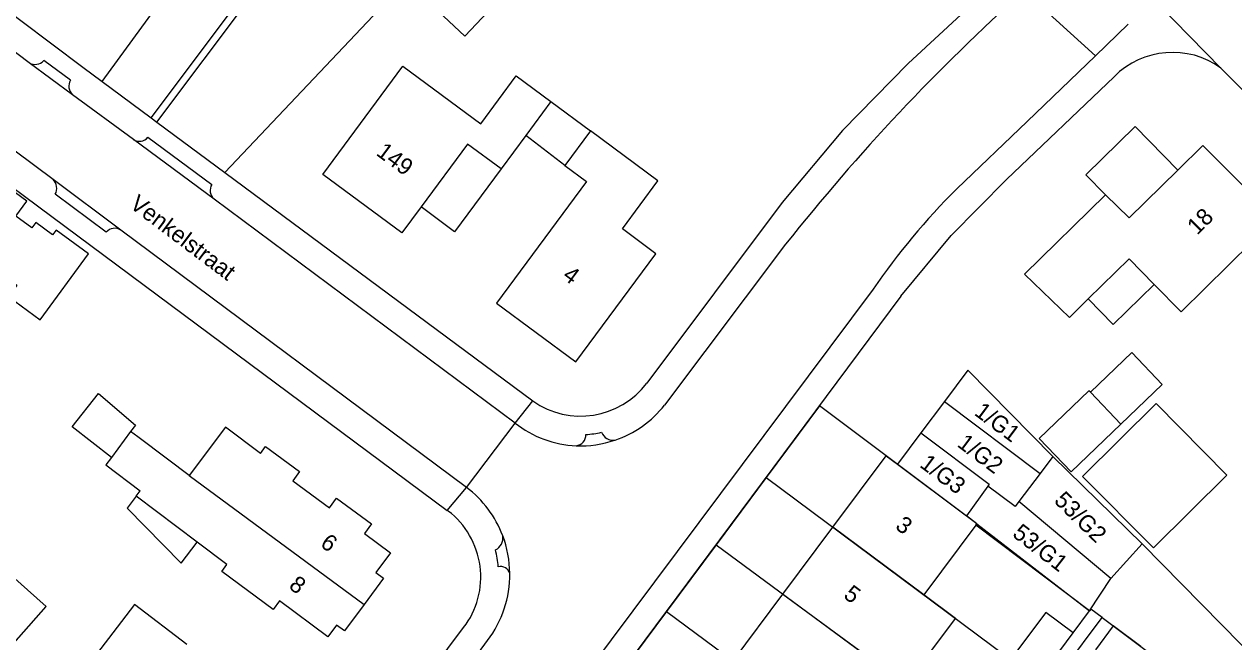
# Model space of a CAD drawing. Extents: x 194485 to 197793, y 468269 to 470822.
# Drawn here: x 195913.7 to 196000.9, y 470081.5 to 470126.1 of the extents above; entities that cross this region are included whole.
import ezdxf

# ---------------------------------------------------------------- set-up
doc = ezdxf.new("R2010")
doc.units = 0
for name, color, linetype in [('BGT grensvlak gebouwinstallatie plus 1', 7, 'Continuous'), ('BGT grensvlak overig bouwwerk uitbreiding populatie', 7, 'Continuous'), ('BGT grensvlak pand op maaiveld', 7, 'Continuous'), ('BGT grensvlak pand op maaiveld LR', 7, 'Continuous'), ('BGT grensvlak wegdeel', 7, 'Continuous'), ('BGT tekst huisnummerreeks', 7, 'Continuous'), ('BGT tekst openbare ruimte label weg', 7, 'Continuous'), ('GEM grensvlak WOZ_BRK percelen', 7, 'Continuous')]:
    doc.layers.add(name, color=color, linetype=linetype)

msp = doc.modelspace()

# ---------------------------------------------------------------- linework, layer by layer
at = {"layer": 'BGT grensvlak gebouwinstallatie plus 1'}
for p, q in [((195951.678, 470120.482), (195954.53, 470118.367)), ((195952.684, 470115.884), (195949.865, 470118.035)), ((195917.152, 470097.031), (195919.055, 470099.432)), ((195919.055, 470099.432), (195921.728, 470097.151)), ((195919.99, 470094.842), (195917.152, 470097.031)), ((195921.728, 470097.151), (195921.366, 470096.692)), ((195921.774, 470092.041), (195921.123, 470091.183)), ((195921.123, 470091.183), (195925.026, 470087.226)), ((195925.026, 470087.226), (195926.165, 470088.73))]:
    msp.add_line(p, q, dxfattribs=at)
for points in [[(195996.887, 470115.546), (195993.809, 470118.679), (195990.266, 470115.198), (195991.669, 470113.77)], [(195948.085, 470115.634), (195944.727, 470111.103), (195942.322, 470112.884)], [(195990.436, 470106.262), (195992.238, 470104.422), (195995.186, 470107.308)], [(195990.586, 470099.535), (195990.482, 470099.643), (195986.897, 470096.203), (195989.204, 470093.799), (195992.789, 470097.239)], [(195994.217, 470081.207), (195992.24, 470082.688), (195990.956, 470080.974)]]:
    msp.add_lwpolyline(points, dxfattribs=at)
at = {"layer": 'BGT grensvlak overig bouwwerk uitbreiding populatie'}
for p, q in [((195990.586, 470099.535), (195993.565, 470102.393)), ((195993.565, 470102.393), (195995.768, 470100.097)), ((195992.789, 470097.239), (195990.586, 470099.535)), ((195995.768, 470100.097), (195992.789, 470097.239))]:
    msp.add_line(p, q, dxfattribs=at)
at = {"layer": 'BGT grensvlak pand op maaiveld'}
for p, q in [((195951.678, 470120.482), (195949.865, 470118.035)), ((195949.865, 470118.035), (195948.085, 470115.634)), ((195954.53, 470118.367), (195952.684, 470115.884)), ((195942.322, 470112.884), (195940.94, 470111.014)), ((195980.056, 470098.864), (195978.365, 470096.605)), ((195921.366, 470096.692), (195919.99, 470094.842)), ((195978.365, 470096.605), (195976.671, 470094.342)), ((195925.595, 470093.539), (195924.034, 470094.708)), ((195994.327, 470088.603), (195987.878, 470094.911)), ((195921.774, 470092.041), (195922.062, 470092.421)), ((195926.165, 470088.73), (195921.774, 470092.041)), ((195982.403, 470090.05), (195978.575, 470084.934)), ((195982.403, 470090.05), (195990.528, 470083.771)), ((195968.416, 470084.985), (195972.021, 470089.8)), ((195992.069, 470086.118), (195994.327, 470088.603)), ((195990.528, 470083.771), (195992.069, 470086.118)), ((195964.819, 470080.18), (195968.416, 470084.985)), ((195986.945, 470078.985), (195989.341, 470082.185))]:
    msp.add_line(p, q, dxfattribs=at)
for points in [[(195952.299, 470140.137), (195956.145, 470136.508), (195945.474, 470125.199), (195941.628, 470128.828), (195952.299, 470140.137)], [(195940.94, 470111.014), (195935.233, 470115.233), (195941.007, 470123.04), (195946.63, 470118.883), (195949.184, 470122.327), (195951.678, 470120.482)], [(195959.246, 470109.509), (195956.839, 470111.3), (195959.396, 470114.757), (195954.53, 470118.367)], [(195948.085, 470115.634), (195945.675, 470117.419), (195942.322, 470112.884)], [(195996.887, 470115.546), (195998.698, 470117.325), (196003.959, 470112.052)], [(195952.684, 470115.884), (195954.243, 470114.715), (195947.759, 470105.943), (195953.466, 470101.725), (195959.246, 470109.509)], [(195991.669, 470113.77), (195993.393, 470112.114), (195996.887, 470115.546)], [(195913.091, 470112.234), (195913.874, 470113.3), (195912.247, 470114.494), (195909.12, 470110.233), (195913.173, 470107.259), (195912.563, 470106.427), (195914.841, 470104.755), (195918.324, 470109.501), (195915.992, 470111.212), (195915.741, 470110.87), (195914.527, 470111.761), (195914.25, 470111.383), (195913.091, 470112.234)], [(195990.436, 470106.262), (195989.075, 470104.93), (195985.83, 470108.038), (195991.669, 470113.77)], [(196003.959, 470112.052), (195997.14, 470105.332), (195995.186, 470107.308)], [(195995.186, 470107.308), (195993.375, 470109.14), (195990.436, 470106.262)], [(195987.878, 470094.911), (195981.752, 470101.13), (195980.056, 470098.864)], [(195990.029, 470093.471), (195995.335, 470098.715), (196000.433, 470093.556), (195995.127, 470088.312), (195990.029, 470093.471)], [(195930.732, 470095.119), (195928.2, 470097.016), (195925.595, 470093.539)], [(195924.034, 470094.708), (195921.892, 470096.32), (195921.366, 470096.692)], [(195930.732, 470095.119), (195931.104, 470095.622), (195933.558, 470093.831), (195933.057, 470093.145), (195935.707, 470091.212), (195936.208, 470091.898), (195938.737, 470090.053), (195938.227, 470089.355), (195940.122, 470087.966), (195939.063, 470086.549), (195939.608, 470086.142), (195938.202, 470084.236)], [(195919.99, 470094.842), (195919.588, 470094.302), (195922.062, 470092.421)], [(195972.021, 470089.8), (195975.87, 470094.942), (195976.671, 470094.342)], [(195911.666, 470080.034), (195915.275, 470084.088), (195908.29, 470090.306), (195904.681, 470086.252), (195907.911, 470083.376)], [(195938.202, 470084.236), (195936.796, 470082.331), (195936.227, 470082.756), (195935.591, 470081.905), (195932.098, 470084.492), (195931.64, 470083.874), (195927.944, 470086.612), (195928.313, 470087.11), (195926.165, 470088.73)], [(195977.275, 470078.438), (195980.857, 470083.227), (195978.575, 470084.934)], [(195925.424, 470081.342), (195921.655, 470084.231), (195917.667, 470079.029), (195921.437, 470076.139)], [(195989.341, 470082.185), (195987.364, 470083.665), (195984.968, 470080.465)]]:
    msp.add_lwpolyline(points, dxfattribs=at)
at = {"layer": 'BGT grensvlak pand op maaiveld LR'}
for p, q in [((195980.056, 470098.864), (195986.962, 470093.689)), ((195976.671, 470094.342), (195981.643, 470090.619)), ((195987.878, 470094.911), (195986.962, 470093.689)), ((195925.595, 470093.539), (195938.202, 470084.236)), ((195986.962, 470093.689), (195985.435, 470091.651)), ((195983.194, 470092.767), (195981.643, 470090.619)), ((195992.069, 470086.118), (195985.435, 470091.651)), ((195982.403, 470090.05), (195981.643, 470090.619)), ((195978.575, 470084.934), (195972.021, 470089.8)), ((195968.416, 470084.985), (195974.993, 470080.145))]:
    msp.add_line(p, q, dxfattribs=at)
for points in [[(195978.365, 470096.605), (195983.297, 470092.909), (195983.194, 470092.767)], [(195985.435, 470091.651), (195985.163, 470091.288), (195983.194, 470092.767)]]:
    msp.add_lwpolyline(points, dxfattribs=at)
at = {"layer": 'BGT grensvlak wegdeel'}
for p, q in [((195914.061, 470123.272), (195896.886, 470136.12)), ((195919.326, 470121.921), (195929.539, 470135.938)), ((195922.841, 470119.315), (195933.236, 470133.163)), ((195923.267, 470118.999), (195933.66, 470132.845)), ((195985.799, 470128.459), (195990.95, 470123.783)), ((195995.505, 470127.469), (196000, 470122.9)), ((195993.31, 470126.056), (195990.95, 470123.783)), ((195917.182, 470120.974), (195914.061, 470123.272)), ((195917.023, 470122.023), (195915.11, 470123.431)), ((195917.914, 470122.968), (195919.326, 470121.921)), ((195919.326, 470121.921), (195922.841, 470119.315)), ((195921.565, 470117.747), (195917.182, 470120.974)), ((195922.841, 470119.315), (195923.267, 470118.999)), ((195923.267, 470118.999), (195928.154, 470115.376)), ((195922.613, 470117.907), (195927.23, 470114.507)), ((195927.389, 470113.459), (195921.565, 470117.747)), ((195915.776, 470114.854), (195913.031, 470116.896)), ((195928.154, 470115.376), (195950.374, 470098.902)), ((195911.815, 470115.058), (195944.208, 470091.017)), ((195920.659, 470111.223), (195915.776, 470114.854)), ((195919.61, 470111.069), (195915.931, 470113.805)), ((195949.095, 470097.309), (195927.389, 470113.459)), ((195945.599, 470092.676), (195920.659, 470111.223)), ((195968.608, 470110.193), (195959.876, 470098.609)), ((195974.92, 470106.953), (195933.611, 470051.753)), ((195976.921, 470106.453), (195935.048, 470050.256)), ((195949.095, 470097.309), (195950.374, 470098.902)), ((195945.599, 470092.676), (195949.095, 470097.309)), ((195944.208, 470091.017), (195945.599, 470092.676)), ((195944.268, 470090.973), (195944.208, 470091.017)), ((195994.327, 470088.603), (196012.958, 470069.63)), ((195989.341, 470082.185), (195990.528, 470083.771)), ((195942.384, 470075.212), (195947.116, 470081.647))]:
    msp.add_line(p, q, dxfattribs=at)
for points in [[(195893.961, 470140.772), (195911.186, 470128.02), (195917.914, 470122.968)], [(195935.459, 470135.085), (195940.568, 470128.492), (195928.154, 470115.376)], [(195984.438, 470129.705), (195977.439, 470123.222), (195972.7, 470118.401), (195968.36, 470113.217), (195958.6, 470100.197)], [(195990.95, 470123.783), (195986.026, 470119.04), (195980.947, 470114.182)], [(195976.921, 470106.453), (195980.553, 470110.82), (195984.541, 470114.864), (195992.295, 470122.269)], [(196051.181, 470071.144), (196009.551, 470113.329), (196000, 470122.9)], [(195912.021, 470032.534), (195914.598, 470037.805), (195917.368, 470042.977), (195920.829, 470048.863), (195926.193, 470056.814), (195930.694, 470062.893), (195945.384, 470082.569)]]:
    msp.add_lwpolyline(points, dxfattribs=at)
for centre, radius, start, end in [((196084.431, 470018.409), 147.781, 131.86821, 141.60496), ((195996.517, 470118.071), 5.954, 54.20138, 135.16218), ((195914.486, 470124.006), 0.849, 239.92921, 317.30856), ((195917.779, 470121.601), 0.866, 150.82535, 226.41242), ((195921.998, 470118.422), 0.802, 237.28754, 320.07329), ((195915.189, 470114.231), 0.855, 330.10331, 46.70708), ((195927.909, 470114.074), 0.805, 147.45216, 229.80181), ((196016.866, 470078.109), 50.906, 134.87699, 145.48537), ((195920.224, 470110.539), 0.811, 57.53905, 139.16441), ((195953.817, 470103.806), 5.992, 234.92777, 322.96526), ((195953.837, 470103.348), 7.677, 288.7314, 321.87857), ((195953.835, 470103.349), 7.678, 231.87293, 267.53412), ((195953.421, 470096.457), 0.784, 276.15696, 2.39683), ((195953.837, 470103.336), 7.665, 267.51821, 288.7592), ((195953.835, 470103.356), 6.876, 273.08024, 282.5366), ((195956.183, 470096.996), 0.925, 202.33464, 277.39393), ((195940.846, 470086.407), 7.867, 20.71046, 52.83454), ((195940.639, 470086.215), 5.984, 322.45932, 52.66922), ((195947.246, 470089.037), 0.971, 296.74036, 9.01051), ((195940.853, 470086.402), 7.863, 0.52867, 20.75653), ((195940.862, 470086.403), 7.046, 4.54056, 14.52238), ((195940.843, 470086.403), 7.873, 322.8306, 0.52037), ((195948.036, 470086.267), 0.71, 17.04795, 102.19025)]:
    msp.add_arc(centre, radius, start, end, dxfattribs=at)
at = {"layer": 'GEM grensvlak WOZ_BRK percelen'}
for p, q in [((195967.196, 470093.383), (195963.59, 470088.536)), ((195967.196, 470093.383), (195987.628, 470078.213)), ((195963.59, 470088.536), (195960.014, 470083.731)), ((195963.59, 470088.536), (195984.072, 470073.463)), ((195960.014, 470083.731), (195956.506, 470079.016)), ((195960.014, 470083.731), (195980.452, 470068.627)), ((195987.689, 470078.294), (195991.432, 470083.294))]:
    msp.add_line(p, q, dxfattribs=at)
for points in [[(195991.432, 470083.294), (195990.624, 470083.899), (195990.528, 470083.771), (195982.337, 470089.962), (195982.403, 470090.05), (195971.044, 470098.555), (195967.196, 470093.383)], [(195991.432, 470083.294), (196006.99, 470071.641), (196011.426, 470067.431), (196008.035, 470062.909)]]:
    msp.add_lwpolyline(points, dxfattribs=at)

# ---------------------------------------------------------------- texts
at = {"layer": 'BGT tekst huisnummerreeks'}
for s, rotation, p in [('149', 323.5, (195939.013, 470116.667)), ('18', 44.9, (195998.287, 470110.806)), ('4', 323.4, (195952.446, 470107.774)), ('1/G1', 323.2, (195982.146, 470097.948)), ('1/G2', 323.2, (195980.912, 470095.675)), ('1/G3', 323.2, (195978.208, 470094.203)), ('53/G2', 315.6, (195987.904, 470091.649)), ('3', 323.2, (195976.446, 470089.75)), ('53/G1', 322.3, (195984.892, 470089.197)), ('6', 323.2, (195934.976, 470088.479)), ('8', 323.2, (195932.71, 470085.449)), ('5', 323.2, (195972.714, 470084.774))]:
    msp.add_text(s, height=1.2, rotation=rotation, dxfattribs=at).set_placement(p)
at = {"layer": 'BGT tekst openbare ruimte label weg'}
msp.add_text('Venkelstraat', height=1.2, rotation=323, dxfattribs=at).set_placement((195921.228, 470112.899))

doc.saveas('drawing.dxf')
